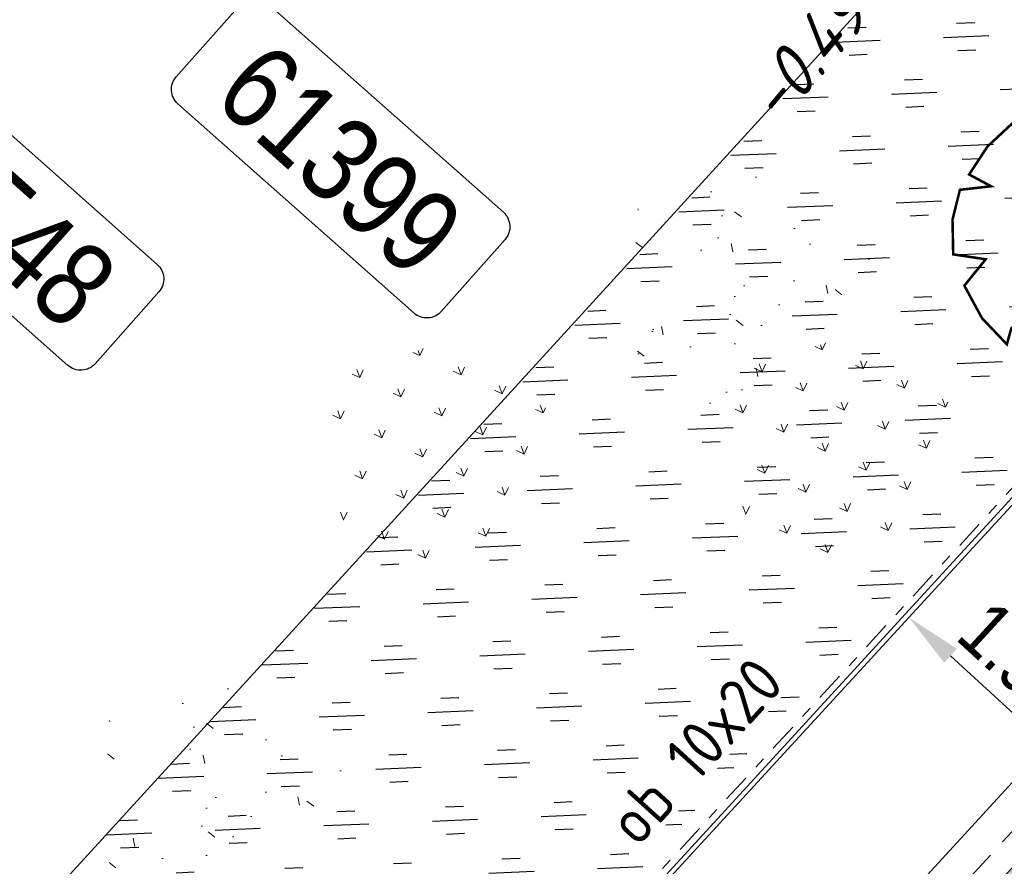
# Model space of a CAD drawing. Header units: metres. Extents: x 111546 to 149831, y 498798 to 507863.
# Tile 805 of 1056: x 111853.16 to 111861.85, y 501764.12 to 501771.6. Entities that reach past the tile are written whole.
import ezdxf
from ezdxf.enums import TextEntityAlignment as Align

# ---------------------------------------------------------------- set-up
doc = ezdxf.new("R2010")
doc.units = ezdxf.units.M
doc.linetypes.add('DASHDOT', pattern=[25.4, 12.7, -6.35, 0, -6.35])
doc.linetypes.add('DASHED', pattern=[19.05, 12.7, -6.35])
for name, color, linetype in [('0-hoogte mv-bestaand', 253, 'Continuous'), ('2-nw-DWA inspectieput nr', 2, 'Continuous'), ('2-nw-HWA inspectieput nr', 2, 'Continuous'), ('3-vw-band-ob 6x20', 30, 'Continuous'), ('3-vw-band-trb-13-15x25', 230, 'Continuous'), ('4-nw-boom tekst', 7, 'Continuous'), ('4-vw-bossage', 3, 'Continuous'), ('4-vw-bossage-omlijsting', 7, 'Continuous'), ('Q26_BOOM', 252, 'Continuous')]:
    doc.layers.add(name, color=color, linetype=linetype)
for name, color, linetype, lineweight in [('3-nw-band-ob 10x20', 7, 'Continuous', 13), ('3-nw-band-ob 10x20-achterkant', 7, 'DASHDOT', 13), ('3-nw-bandstootband 20-20-1000', 7, 'Continuous', 13), ('3-nw-maatvoering', 181, 'Continuous', 15), ('3-nw-materiaalscheiding-', 7, 'DASHED', 13), ('3-nw-text-20-herinrichting', 7, 'Continuous', 15), ('4-bs-gras', 253, 'Continuous', 9), ('4-nw-boom 2e grootte', 7, 'Continuous', 35), ('4-nw-gazon', 7, 'Continuous', 5)]:
    doc.layers.add(name, color=color, linetype=linetype, lineweight=lineweight)
doc.styles.add('veysel', font='isocp-ie.shx', dxfattribs={"height": 0.1})
doc.styles.add('Zaanstad', font='ARIALN.TTF')
doc.styles.add('Zaanstad 1-200 1.8mm', font='ARIALN.TTF', dxfattribs={"height": 0.36})
doc.dimstyles.new('1-250', dxfattribs={"dimscale": 0.25, "dimtxt": 2, "dimasz": 2, "dimexe": 1, "dimexo": 1, "dimgap": 0.5, "dimtad": 1, "dimzin": 0, "dimdsep": 46, "dimtxsty": 'Zaanstad', "dimcen": 0, "dimclrd": 256, "dimclre": 256, "dimclrt": 256, "dimadec": 0, "dimazin": 0, "dimtfac": 1, "dimtofl": 0, "dimtmove": 0, "dimatfit": 3, "dimfxl": 1, "dimtfill": 1, "dimtolj": 1, "dimtzin": 0, "dimlwd": -1, "dimlwe": -1, "dimarcsym": 0})

# ---------------------------------------------------------------- blocks, each defined once
blk = doc.blocks.new('Q26')
at = {"linetype": 'Continuous', "lineweight": 20, "const_width": 0.0225}
blk.add_lwpolyline([(0.7569, 0.5156), (1.2367, 0.371), (1.3077, -0.0461), (1.2351, -0.4629), (0.8295, -0.494), (1.0613, -0.7115), (0.7572, -1.0222), (0.565, -0.9705), (0.395, -0.8669), (0.4041, -1.0319), (0.4896, -1.1983), (0.1633, -1.2708), (-0.0147, -1.1363), (-0.0975, -0.9292), (-0.1412, -1.0845), (-0.1119, -1.2554), (-0.4886, -1.1312), (-0.5321, -0.7739), (-0.6679, -0.8539), (-0.7072, -0.9963), (-0.927, -0.7656), (-1.0826, -0.4788), (-0.8943, -0.2458), (-1.1811, -0.2026), (-1.1871, 0.1039), (-1.1219, 0.3673), (-0.8467, 0.3984), (-1.0404, 0.5025), (-0.8786, 0.7492), (-0.6628, 0.9503), (-0.402, 0.8261), (-0.3875, 0.795), (-0.3816, 0.9421), (-0.4516, 1.0881), (-0.1939, 1.1725), (0.076, 1.199), (0.1178, 1.0703), (0.1195, 0.9349), (0.1484, 0.9349), (0.2517, 1.0306), (0.3254, 1.1671), (0.6264, 1.0593), (0.5999, 0.9252), (0.5251, 0.7797), (0.8556, 0.8853), (1.1045, 0.5934), (0.9242, 0.5837)], close=True, dxfattribs=at)
at = {"linetype": 'Continuous', "lineweight": 20}
blk.add_circle((0.001, -0.001), 0.0983, dxfattribs=at)
blk = doc.blocks.new('A$C3AAC5372')
h = blk.add_hatch(color=253)
edge = h.paths.add_edge_path()
edge.add_line((-1.005, -0.5252), (-0.205, -0.5252))
edge.add_arc((-0.205, -0.4252), 0.1, 270, 450)
edge.add_line((-0.205, -0.3252), (-1.005, -0.3252))
edge.add_arc((-1.005, -0.4252), 0.1, 90, 270)
blk.add_lwpolyline([(-1.005, -0.5252), (-0.205, -0.5252, 1), (-0.205, -0.3252), (-1.005, -0.3252), (-1.005, -0.3252, 1)], format="xyb", close=True)
blk.add_lwpolyline([(-1.105, -0.5252), (-0.105, -0.5252), (-0.105, -0.3252), (-1.105, -0.3252)], close=True)
blk = doc.blocks.new('4-boom 2e grootte')
at = {"layer": '4-nw-boom tekst', "style": 'Zaanstad'}
blk.add_attdef('BOOMSOORT', text='', height=0.9, dxfattribs=at).set_placement((2.0615, 1.223), align=Align.BOTTOM_LEFT)
blk = doc.blocks.new('*D452')
at = {"layer": '3-nw-maatvoering', "ltscale": 0.02, "transparency": 16777216}
blk.add_line((111862.0761, 501765.3393), (111861.3766, 501765.9821), dxfattribs=at)
for points in [[(111861.433, 501766.0435), (111861.3202, 501765.9208), (111861.0085, 501766.3204)], [(111862.1325, 501765.4006), (111862.0197, 501765.2779), (111862.4442, 501765.0009)]]:
    blk.add_solid(points, dxfattribs=at)
at = {"layer": 'Defpoints', "color": 0, "ltscale": 0.02, "transparency": 16777216}
for p in [(111861.0085, 501766.3204), (111861.0085, 501766.3204), (111862.4442, 501765.0009)]:
    blk.add_point(p, dxfattribs=at)
at = {"layer": '3-nw-maatvoering', "ltscale": 0.02, "transparency": 16777216, "insert": (111861.9837, 501765.9407), "char_height": 0.5, "attachment_point": 5, "rotation": 317.41511, "style": 'Zaanstad', "bg_fill": 3, "box_fill_scale": 1.1, "bg_fill_color": 9, "bg_fill_true_color": 13158600, "bg_fill_transparency": 0}
blk.add_mtext('\\A1;1.95', dxfattribs=at)

msp = doc.modelspace()

# ---------------------------------------------------------------- hatches: boundary and pattern name
at = {"layer": '4-bs-gras'}
h = msp.add_hatch(dxfattribs=at)
h.set_pattern_fill('AGR-KRUIDEN', color=256, scale=0.04, pattern_type=2)
h.set_pattern_definition([(110.0468, (111835.39286, 501756.041), (-0.3626612, 0.1687508), [0.075, -0.4906854]), (65.0468, (111835.39286, 501756.041), (-0.362661, 0.168751), [0.075, -0.325]), (155.0468, (111835.39286, 501756.041), (-0.168751, -0.362661), [0.075, -0.325])])
h.paths.add_polyline_path([(111857.8088, 501768.2357), (111857.0919, 501768.8279), (111856.4372, 501768.5889), (111855.864, 501768.5839), (111855.8728, 501767.5733), (111856.1739, 501766.7483), (111857.1039, 501766.8049), (111857.5392, 501767.3102), (111857.7258, 501767.5105)])
h = msp.add_hatch(dxfattribs=at)
h.set_pattern_fill('AGR-KRUIDEN', color=256, scale=0.04, pattern_type=2)
h.set_pattern_definition([(110.0468, (111838.94405, 501756.09223), (-0.3626612, 0.1687508), [0.075, -0.4906854]), (65.0468, (111838.94405, 501756.09223), (-0.362661, 0.168751), [0.075, -0.325]), (155.0468, (111838.94405, 501756.09223), (-0.168751, -0.362661), [0.075, -0.325])])
h.paths.add_polyline_path([(111861.36, 501768.287), (111860.6431, 501768.8791), (111859.9884, 501768.6402), (111859.4152, 501768.6352), (111859.424, 501767.6245), (111859.725, 501766.7996), (111860.6551, 501766.8561), (111861.0904, 501767.3614), (111861.277, 501767.5617)])
at = {"layer": '4-nw-gazon', "ltscale": 0.1}
h = msp.add_hatch(dxfattribs=at)
h.set_pattern_fill('AGR-GRAS_GAZON', color=256, scale=0.5, angle=-46.148, pattern_type=2)
h.set_pattern_definition([(308.76637, (112460.152, 501039.964), (0.9624805, 0.0527809), [0, -0.76, 0, -0.85, 0, -0.8125]), (278.76637, (112460.152, 501039.964), (1.4302849, -0.8534867), [0, -0.41, 0, -0.685, 0, -0.2625]), (238.76637, (112460.13844, 501040.5788), (0.037241, -1.5566281), [0, -0.25, 0, -0.9, 0, -1.175]), (228.76637, (112460.1384, 501040.5788), (0.4719491, -1.4929976), [0, -0.125, 0, -0.59, 0, -0.675]), (322.26637, (112462.0285, 501041.27575), (0.8731955, 0.27140796), [0.075, -1.04775]), (281.26637, (112458.2194, 501041.19155), (0.83706867, -0.3680336), [0.075, -1.04775])])
edge = h.paths.add_edge_path()
edge.add_arc((111859.5343, 501769.2159), 1.1599, 0, 360)
h = msp.add_hatch(dxfattribs=at)
h.set_pattern_fill('AGR-GRAS_GAZON', color=256, scale=0.5, angle=-46.148, pattern_type=2)
h.set_pattern_definition([(308.76637, (112455.4888, 501035.44906), (0.9624805, 0.0527809), [0, -0.76, 0, -0.85, 0, -0.8125]), (278.76637, (112455.4888, 501035.449), (1.4302849, -0.8534867), [0, -0.41, 0, -0.685, 0, -0.2625]), (238.76637, (112455.4752, 501036.0639), (0.037241, -1.5566281), [0, -0.25, 0, -0.9, 0, -1.175]), (228.76637, (112455.4752, 501036.0639), (0.4719491, -1.4929976), [0, -0.125, 0, -0.59, 0, -0.675]), (322.26637, (112457.3653, 501036.76085), (0.8731955, 0.27140796), [0.075, -1.04775]), (281.26637, (112453.5562, 501036.67664), (0.83706867, -0.3680336), [0.075, -1.04775])])
edge = h.paths.add_edge_path()
edge.add_arc((111854.871, 501764.701), 1.1599, 0, 360)
at = {"layer": '4-vw-bossage', "ltscale": 0.001}
h = msp.add_hatch(dxfattribs=at)
h.set_pattern_fill('GOST_GLASS', color=256, scale=0.08)
h.set_pattern_definition([(2.41437, (111863.7463, 501622.60895), (0.4997945, -0.4593533), [0.4, -0.56]), (2.41437, (111863.87124, 501622.4941), (0.4997945, -0.4593533), [0.16, -0.8]), (2.41437, (111863.86113, 501622.7339), (0.4997945, -0.4593533), [0.16, -0.8])])
h.paths.add_polyline_path([(111854.441, 501759.223), (111851.5749, 501761.8373), (111870.3418, 501782.3708), (111873.24, 501779.722)])

# ---------------------------------------------------------------- linework, layer by layer
at = {"layer": '2-nw-DWA inspectieput nr', "elevation": 0.6224, "flags": 128}
msp.add_lwpolyline([(111851.4865, 501770.6317), (111852.0499, 501771.2675, -0.414214), (111852.2897, 501771.2819), (111854.3739, 501769.435, -0.414214), (111854.3884, 501769.1951), (111853.8249, 501768.5593, -0.414214), (111853.5851, 501768.5449), (111851.501, 501770.3918, -0.414214)], format="xyb", close=True, dxfattribs=at)
at = {"layer": '2-nw-HWA inspectieput nr', "ltscale": 0.05, "elevation": 0.6224, "flags": 128}
msp.add_lwpolyline([(111854.5416, 501771.0924), (111855.105, 501771.7282, -0.414214), (111855.3448, 501771.7427), (111857.429, 501769.8957, -0.414214), (111857.4435, 501769.6559), (111856.8801, 501769.0201, -0.414214), (111856.6402, 501769.0056), (111854.5561, 501770.8526, -0.414214)], format="xyb", close=True, dxfattribs=at)
at = {"layer": '3-nw-band-ob 10x20'}
msp.add_lwpolyline([(111861.1717, 501790.752), (111873.2904, 501779.684), (111854.4346, 501759.1676)], dxfattribs=at)
at = {"layer": '3-nw-band-ob 10x20-achterkant', "ltscale": 0.02}
msp.add_lwpolyline([(111861.1781, 501790.6107), (111873.1489, 501779.6778), (111854.4286, 501759.3088)], dxfattribs=at)
at = {"layer": '3-nw-materiaalscheiding-', "ltscale": 0.025}
msp.add_lwpolyline([(111857.0011, 501759.0785), (111884.8398, 501789.3688)], dxfattribs=at)
at = {"layer": '3-vw-band-ob 6x20', "ltscale": 0.05}
msp.add_lwpolyline([(111873.24, 501779.722), (111854.441, 501759.223), (111842.362, 501770.241), (111861.129, 501790.791)], close=True, dxfattribs=at)
at = {"layer": '3-vw-band-trb-13-15x25', "ltscale": 0.1}
msp.add_lwpolyline([(111888.587, 501785.701), (111884.542, 501789.453), (111878.865, 501783.338), (111855.696, 501758.079), (111859.845, 501754.331), (111857.555, 501751.882), (111854.669, 501754.457), (111840.723, 501767.427), (111840.326, 501767.846), (111836.29, 501763.487), (111850.862, 501750), (111873.309, 501729.305), (111887.999, 501715.98)], dxfattribs=at)
at = {"layer": '4-vw-bossage-omlijsting', "ltscale": 0.01}
msp.add_lwpolyline([(111854.441, 501759.223), (111851.5749, 501761.8373), (111870.3418, 501782.3708), (111873.24, 501779.722)], close=True, dxfattribs=at)

# ---------------------------------------------------------------- block references
at = {"layer": '3-nw-bandstootband 20-20-1000', "rotation": 227.6308314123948}
msp.add_blockref('A$C3AAC5372', (111861.7145, 501763.1059), dxfattribs=at)
at = {"layer": '4-nw-boom 2e grootte'}
ref = msp.add_blockref('4-boom 2e grootte', (111841.3238, 501767.2854), dxfattribs=dict(at, rotation=317.4143730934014))
ref.add_attrib('BOOMSOORT', '2e orde Esdoorn; Acer Campestre Elsrijk', dxfattribs={"layer": '4-nw-boom tekst', "height": 0.9, "rotation": 317.41437, "style": 'Zaanstad'}).set_placement((111839.7328, 501771.9449), align=Align.BOTTOM_LEFT)
at = {"layer": 'Q26_BOOM'}
msp.add_blockref('Q26', (111862.581, 501769.727), dxfattribs=at)

# ---------------------------------------------------------------- texts
at = {"layer": '0-hoogte mv-bestaand', "style": 'veysel', "oblique": 15}
msp.add_text('-0.49', height=0.45, rotation=50, dxfattribs=at).set_placement((111860.272, 501771.133), align=Align.CENTER)

# ---------------------------------------------------------------- next in the draw order: texts
at = {"layer": '2-nw-DWA inspectieput nr', "ltscale": 0.05, "insert": (111852.9294, 501769.8987), "char_height": 0.75, "width": 0.574682, "attachment_point": 5, "rotation": 318.07872, "style": 'Zaanstad 1-200 1.8mm', "bg_fill": 3, "box_fill_scale": 1.1, "bg_fill_color": 9, "bg_fill_true_color": 13158600, "bg_fill_transparency": 0}
msp.add_mtext('\\A1;60548', dxfattribs=at)
at = {"layer": '2-nw-HWA inspectieput nr', "ltscale": 0.05, "insert": (111855.9846, 501770.3595), "char_height": 0.75, "width": 0.574682, "attachment_point": 5, "rotation": 318.07872, "style": 'Zaanstad 1-200 1.8mm', "bg_fill": 3, "box_fill_scale": 1.1, "bg_fill_color": 9, "bg_fill_true_color": 13158600, "bg_fill_transparency": 0}
msp.add_mtext('\\A1;61399', dxfattribs=at)
at = {"layer": '3-nw-text-20-herinrichting', "color": 0, "insert": (111858.6147, 501764.2789), "char_height": 0.408319, "attachment_point": 7, "rotation": 47.80008, "style": 'veysel', "bg_fill": 3, "box_fill_scale": 1.1, "bg_fill_color": 9, "bg_fill_true_color": 13158600, "bg_fill_transparency": 0}
msp.add_mtext('\\A1;ob 10x20', dxfattribs=at)

# ---------------------------------------------------------------- next in the draw order: dimensions: what is measured, and where the dimension line sits
at = {"layer": '3-nw-maatvoering', "ltscale": 0.02}
dim = msp.add_aligned_dim(p1=(111862.4442, 501765.0009), p2=(111861.0085, 501766.3204), distance=0, dimstyle='1-250', dxfattribs=at)
dim.commit()
dim.dimension.update_dxf_attribs({"geometry": '*D452', "text_midpoint": (111861.9837, 501765.9407)})

doc.saveas('drawing.dxf')
